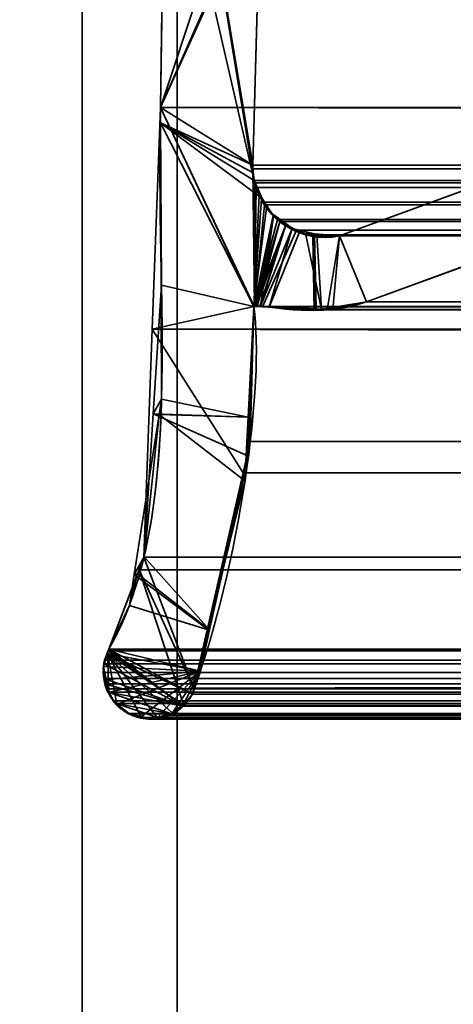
# Model space of a CAD drawing. Header units: millimetres. Extents: x -603 to 3703, y -115 to 193.
# Tile 451 of 656: x 1024.34 to 1028.91, y -6.8 to 3.57. Entities that reach past the tile are written whole.
import ezdxf

# ---------------------------------------------------------------- set-up
doc = ezdxf.new("R2010")
doc.units = ezdxf.units.MM
doc.layers.add('152', color=7, linetype='Continuous', true_color=0xffffff)

# ---------------------------------------------------------------- blocks, each defined once
blk = doc.blocks.new('UG_SURFACE_002')
at = {"layer": '152', "color": 252, "linetype": 'Continuous', "lineweight": 35}
for points in [[(2165, -18, 2212.25), (2165, 174.4, 2212.25), (835, 174.4, 2212.25), (835, -18, 2212.25)], [(985, -18, 2062.25), (985, 174.4, 2062.25), (2015, 174.4, 2062.25), (2015, -18, 2062.25)]]:
    blk.add_3dface(points, dxfattribs=at)
blk = doc.blocks.new('UG_SURFACE_050')
at = {"layer": '152', "color": 252, "linetype": 'Continuous', "lineweight": 35}
for points in [[(1025, -29.92, 2022.25), (1025, 14.42, 2022.25), (1023.5, 14.42, 2023.75), (1023.5, -29.92, 2023.75)], [(1023.5, -29.92, -8.75), (1023.5, 14.42, -8.75), (1025, 14.42, -8.75), (1025, -29.92, -8.75)], [(1025, -29.92, 2022.25), (1025, -29.92, -8.75), (1025, 14.42, -8.75), (1025, 14.42, 2022.25)]]:
    blk.add_3dface(points, dxfattribs=at)
blk = doc.blocks.new('UG_SURFACE_055')
at = {"layer": '152', "color": 252, "linetype": 'Continuous', "lineweight": 35}
for points in [[(1023.5, -29.92, 2023.75), (1976.5, -29.92, 2023.75), (1976.5, 14.42, 2023.75), (1023.5, 14.42, 2023.75)], [(1023.5, -29.92, 2023.75), (1023.5, 14.42, 2023.75), (1025, 14.42, 2022.25), (1025, -29.92, 2022.25)], [(1025, -29.92, 2022.25), (1025, 14.42, 2022.25), (1975, 14.42, 2022.25), (1975, -29.92, 2022.25)]]:
    blk.add_3dface(points, dxfattribs=at)
blk = doc.blocks.new('UG_SURFACE_057')
at = {"layer": '152', "color": 252, "linetype": 'Continuous', "lineweight": 35}
for points in [[(1041, 4.014, -7.75), (1026, 4.014, -7.75), (1026, -24.953, -7.75), (1974, -24.953, -7.75)], [(1026, -24.953, -8.75), (1026, 4.014, -8.75), (1041, 4.014, -8.75)], [(1041, 4.014, -8.75), (1959, 4.014, -8.75), (1026, -24.953, -8.75)], [(1959, 4.014, -8.75), (1974, 4.014, -8.75), (1974, -24.953, -8.75), (1026, -24.953, -8.75)], [(1026, -24.953, -7.75), (1026, 4.014, -7.75), (1026, 4.014, -8.75), (1026, -24.953, -8.75)]]:
    blk.add_3dface(points, dxfattribs=at)
blk = doc.blocks.new('UG_SURFACE_092')
at = {"layer": '152', "color": 7, "linetype": 'Continuous', "lineweight": 35}
for points in [[(1026.812, 1.878, 2020.438), (1025.911, 7.354, 2021.339), (1025.868, 6.018, 2021.382), (1025.872, 5.961, 2021.379)], [(1025.911, 7.354, 2021.339), (1026.799, 1.959, 2020.451), (1026.795, 2.041, 2020.455)], [(1025.911, 7.354, 2021.339), (1026.812, 1.878, 2020.438), (1026.799, 1.959, 2020.451)], [(1026.795, 2.041, 2020.455), (1026.878, 4.971, 2020.372), (1025.911, 7.354, 2021.339)], [(1025.825, 2.646, -8.75), (1027.073, 6.41, -8.75), (1026.911, 5.124, -8.75), (1026.903, 5.089, -8.75)], [(1027.073, 6.41, -8.75), (1025.825, 2.646, -8.75), (1025.872, 5.961, -8.75)], [(1025.825, 2.646, 2021.425), (1025.872, 5.961, 2021.379), (1025.872, 5.961, -8.75), (1025.825, 2.646, -8.75)], [(1025.872, 5.961, 2021.379), (1025.825, 2.646, 2021.425), (1025.826, 2.485, 2021.424), (1026.812, 1.878, 2020.438)], [(1026.903, 5.089, -8.75), (1026.878, 4.971, -8.75), (1025.825, 2.646, -8.75)], [(1026.878, 4.971, -8.75), (1026.795, 2.041, -8.75), (1025.826, 2.485, -8.75), (1025.825, 2.646, -8.75)], [(1026.795, 2.041, -8.75), (1026.878, 4.971, -8.75), (1026.878, 4.971, 2020.372), (1026.795, 2.041, 2020.455)], [(1025.825, 2.646, -8.75), (1025.826, 2.485, -8.75), (1025.826, 2.485, 2021.424)], [(1025.826, 2.485, 2021.424), (1025.825, 2.646, 2021.425), (1025.825, 2.646, -8.75)], [(1025.836, 0.776, 2021.414), (1025.826, 2.485, -8.75), (1025.835, -0.426, -8.75)], [(1025.836, 0.776, 2021.414), (1025.826, 2.485, 2021.424), (1025.826, 2.485, -8.75)], [(1025.826, 2.485, -8.75), (1026.812, 1.878, -8.75), (1026.896, 1.688, -8.75)], [(1025.826, 2.485, -8.75), (1026.795, 2.041, -8.75), (1026.799, 1.959, -8.75)], [(1026.799, 1.959, -8.75), (1026.812, 1.878, -8.75), (1025.826, 2.485, -8.75)], [(1026.896, 1.688, -8.75), (1026.939, 1.592, -8.75), (1026.807, 0.55, -8.75), (1025.826, 2.485, -8.75)], [(1025.835, -0.426, -8.75), (1025.826, 2.485, -8.75), (1026.807, 0.55, -8.75), (1026.748, -0.613, -8.75)], [(1025.826, 2.485, 2021.424), (1026.807, 0.55, 2020.442), (1026.864, 1.719, 2020.386), (1026.812, 1.878, 2020.438)], [(1026.807, 0.55, 2020.442), (1025.826, 2.485, 2021.424), (1025.836, 0.776, 2021.414)], [(1026.799, 1.959, -8.75), (1026.795, 2.041, -8.75), (1026.795, 2.041, 2020.455), (1026.799, 1.959, 2020.451)], [(1027.71, 1.295, -8.75), (1029.627, 1.997, -8.75), (1029.449, 1.133, -8.75), (1027.992, 0.599, -8.75)], [(1027.992, 0.599, 2019.258), (1029.449, 1.133, 2017.802), (1029.627, 1.997, 2017.623), (1027.71, 1.295, 2019.54)], [(1029.627, 1.997, -8.75), (1027.71, 1.295, -8.75), (1027.71, 1.295, 2019.54), (1029.627, 1.997, 2017.623)], [(1026.799, 1.959, 2020.451), (1026.812, 1.878, 2020.438), (1026.812, 1.878, -8.75), (1026.799, 1.959, -8.75)], [(1026.812, 1.878, -8.75), (1026.864, 1.719, 2020.386), (1026.886, 1.687, 2020.364)], [(1026.812, 1.878, -8.75), (1026.812, 1.878, 2020.438), (1026.864, 1.719, 2020.386)], [(1026.886, 1.687, 2020.364), (1026.896, 1.688, -8.75), (1026.812, 1.878, -8.75)], [(1026.886, 1.687, 2020.364), (1026.864, 1.719, 2020.386), (1026.807, 0.55, 2020.442)], [(1026.807, 0.55, 2020.442), (1027.009, 1.51, 2020.241), (1026.886, 1.687, 2020.364)], [(1026.896, 1.688, -8.75), (1026.886, 1.687, 2020.364), (1027.009, 1.51, 2020.241)], [(1027.009, 1.51, 2020.241), (1026.939, 1.592, -8.75), (1026.896, 1.688, -8.75)], [(1026.807, 0.55, -8.75), (1026.939, 1.592, -8.75), (1027.017, 1.518, -8.75)], [(1027.009, 1.51, 2020.241), (1027.017, 1.518, -8.75), (1026.939, 1.592, -8.75)], [(1027.017, 1.518, -8.75), (1027.14, 1.401, -8.75), (1026.807, 0.55, -8.75)], [(1026.807, 0.55, 2020.442), (1027.014, 1.503, 2020.236), (1027.009, 1.51, 2020.241)], [(1027.014, 1.503, 2020.236), (1026.807, 0.55, 2020.442), (1026.816, 0.553, 2020.434)], [(1026.816, 0.553, 2020.434), (1026.819, 0.554, 2020.431), (1027.014, 1.503, 2020.236)], [(1027.014, 1.503, 2020.236), (1026.819, 0.554, 2020.431), (1026.834, 0.553, 2020.416)], [(1027.014, 1.503, 2020.236), (1026.834, 0.553, 2020.416), (1026.878, 0.55, 2020.372)], [(1026.878, 0.55, 2020.372), (1026.968, 0.544, 2020.282), (1027.209, 1.376, 2020.041), (1027.014, 1.503, 2020.236)], [(1027.017, 1.518, -8.75), (1027.009, 1.51, 2020.241), (1027.014, 1.503, 2020.236)], [(1027.017, 1.518, -8.75), (1027.014, 1.503, 2020.236), (1027.209, 1.376, 2020.041)], [(1027.209, 1.376, 2020.041), (1027.14, 1.401, -8.75), (1027.017, 1.518, -8.75)], [(1026.816, 0.553, -8.75), (1026.807, 0.55, -8.75), (1027.14, 1.401, -8.75)], [(1026.834, 0.554, -8.75), (1026.816, 0.553, -8.75), (1027.14, 1.401, -8.75)], [(1026.816, 0.553, -8.75), (1026.816, 0.553, -8.75), (1027.14, 1.401, -8.75)], [(1027.14, 1.401, -8.75), (1026.87, 0.554, -8.75), (1026.834, 0.554, -8.75)], [(1026.878, 0.554, -8.75), (1026.87, 0.554, -8.75), (1027.14, 1.401, -8.75)], [(1026.878, 0.554, -8.75), (1027.14, 1.401, -8.75), (1027.209, 1.374, -8.75)], [(1027.209, 1.374, -8.75), (1027.429, 1.288, -8.75), (1027.443, 0.511, -8.75), (1026.878, 0.554, -8.75)], [(1026.968, 0.544, 2020.282), (1027.285, 1.327, 2019.965), (1027.209, 1.376, 2020.041)], [(1027.209, 1.376, 2020.041), (1027.209, 1.374, -8.75), (1027.14, 1.401, -8.75)], [(1027.209, 1.374, -8.75), (1027.209, 1.376, 2020.041), (1027.285, 1.327, 2019.965)], [(1027.209, 1.374, -8.75), (1027.285, 1.327, 2019.965), (1027.446, 1.315, 2019.804)], [(1027.446, 1.315, 2019.804), (1027.429, 1.288, -8.75), (1027.209, 1.374, -8.75)], [(1027.446, 1.315, 2019.804), (1027.285, 1.327, 2019.965), (1026.968, 0.544, 2020.282), (1027.462, 0.527, 2019.788)], [(1027.446, 1.315, 2019.804), (1027.445, 1.289, -8.75), (1027.429, 1.288, -8.75)], [(1027.461, 0.513, -8.75), (1027.429, 1.288, -8.75), (1027.445, 1.289, -8.75)], [(1027.461, 0.513, -8.75), (1027.443, 0.511, -8.75), (1027.429, 1.288, -8.75)], [(1027.445, 1.289, -8.75), (1027.446, 1.315, 2019.804), (1027.71, 1.295, 2019.54)], [(1027.445, 1.289, -8.75), (1027.71, 1.295, -8.75), (1027.992, 0.599, -8.75), (1027.461, 0.513, -8.75)], [(1027.71, 1.295, 2019.54), (1027.71, 1.295, -8.75), (1027.445, 1.289, -8.75)], [(1027.462, 0.527, 2019.788), (1027.638, 0.521, 2019.612), (1027.71, 1.295, 2019.54), (1027.446, 1.315, 2019.804)], [(1027.71, 1.295, 2019.54), (1027.638, 0.521, 2019.612), (1027.992, 0.599, 2019.258)], [(1029.449, 1.133, 2017.802), (1027.992, 0.599, 2019.258), (1027.992, 0.599, -8.75), (1029.449, 1.133, -8.75)], [(1025.835, -0.426, -8.75), (1025.749, -0.578, 2021.501), (1025.836, 0.776, 2021.414)], [(1026.765, -0.613, 2020.484), (1026.807, 0.55, 2020.442), (1025.836, 0.776, 2021.414), (1025.749, -0.578, 2021.501)], [(1026.748, -0.613, -8.75), (1026.807, 0.55, -8.75), (1026.807, 0.55, 2020.442)], [(1026.807, 0.55, 2020.442), (1026.765, -0.613, 2020.484), (1026.748, -0.613, -8.75)], [(1026.807, 0.55, -8.75), (1026.816, 0.553, -8.75), (1026.816, 0.553, 2020.434)], [(1026.816, 0.553, 2020.434), (1026.807, 0.55, 2020.442), (1026.807, 0.55, -8.75)], [(1026.816, 0.553, -8.75), (1026.834, 0.554, -8.75), (1026.834, 0.553, 2020.416)], [(1026.834, 0.553, 2020.416), (1026.819, 0.554, 2020.431), (1026.816, 0.553, -8.75)], [(1026.819, 0.554, 2020.431), (1026.816, 0.553, 2020.434), (1026.816, 0.553, -8.75)], [(1026.816, 0.553, -8.75), (1026.816, 0.553, -8.75), (1026.816, 0.553, 2020.434)], [(1026.834, 0.554, -8.75), (1026.87, 0.554, -8.75), (1026.878, 0.55, 2020.372)], [(1026.878, 0.55, 2020.372), (1026.834, 0.553, 2020.416), (1026.834, 0.554, -8.75)], [(1026.87, 0.554, -8.75), (1026.878, 0.554, -8.75), (1026.878, 0.55, 2020.372)], [(1026.878, 0.554, -8.75), (1027.443, 0.511, -8.75), (1027.462, 0.527, 2019.788)], [(1027.462, 0.527, 2019.788), (1026.968, 0.544, 2020.282), (1026.878, 0.554, -8.75)], [(1026.968, 0.544, 2020.282), (1026.878, 0.55, 2020.372), (1026.878, 0.554, -8.75)], [(1027.443, 0.511, -8.75), (1027.461, 0.513, -8.75), (1027.462, 0.527, 2019.788)], [(1027.461, 0.513, -8.75), (1027.992, 0.599, -8.75), (1027.992, 0.599, 2019.258)], [(1027.992, 0.599, 2019.258), (1027.638, 0.521, 2019.612), (1027.461, 0.513, -8.75)], [(1027.638, 0.521, 2019.612), (1027.462, 0.527, 2019.788), (1027.461, 0.513, -8.75)], [(1025.835, -0.426, -8.75), (1025.81, -0.585, -8.75), (1025.749, -0.578, 2021.501)], [(1025.81, -0.585, -8.75), (1025.835, -0.426, -8.75), (1026.748, -0.613, -8.75)], [(1025.652, -2.085, 2021.598), (1025.81, -0.585, -8.75), (1025.548, -2.27, -8.75)], [(1026.714, -1.283, -8.75), (1026.327, -2.855, -8.75), (1025.548, -2.27, -8.75), (1025.81, -0.585, -8.75)], [(1025.652, -2.085, 2021.598), (1025.749, -0.578, 2021.501), (1025.81, -0.585, -8.75)], [(1025.749, -0.578, 2021.501), (1025.652, -2.085, 2021.598), (1026.342, -2.853, 2020.908), (1026.751, -1.025, 2020.499)], [(1026.751, -1.025, 2020.499), (1026.765, -0.613, 2020.484), (1025.749, -0.578, 2021.501)], [(1025.81, -0.585, -8.75), (1026.748, -0.613, -8.75), (1026.714, -1.283, -8.75)], [(1026.714, -1.283, -8.75), (1026.748, -0.613, -8.75), (1026.765, -0.613, 2020.484)], [(1026.765, -0.613, 2020.484), (1026.751, -1.025, 2020.499), (1026.714, -1.283, -8.75)], [(1026.751, -1.025, 2020.499), (1026.327, -2.855, -8.75), (1026.714, -1.283, -8.75)], [(1026.751, -1.025, 2020.499), (1026.342, -2.853, 2020.908), (1026.327, -2.855, -8.75)], [(1025.548, -2.27, -8.75), (1025.583, -2.265, 2021.667), (1025.652, -2.085, 2021.598)], [(1026.342, -2.853, 2020.908), (1025.652, -2.085, 2021.598), (1025.583, -2.265, 2021.667)], [(1025.282, -3.057, -8.75), (1025.282, -3.057, 2021.968), (1025.583, -2.265, 2021.667)], [(1025.583, -2.265, 2021.667), (1025.498, -2.598, -8.75), (1025.282, -3.057, -8.75)], [(1026.245, -3.289, 2021.005), (1026.342, -2.853, 2020.908), (1025.583, -2.265, 2021.667), (1025.282, -3.057, 2021.968)], [(1025.583, -2.265, 2021.667), (1025.548, -2.27, -8.75), (1025.498, -2.598, -8.75)], [(1026.327, -2.855, -8.75), (1025.498, -2.598, -8.75), (1025.548, -2.27, -8.75)], [(1025.282, -3.057, -8.75), (1025.498, -2.598, -8.75), (1026.327, -2.855, -8.75), (1026.16, -3.532, -8.75)], [(1026.16, -3.532, -8.75), (1026.327, -2.855, -8.75), (1026.342, -2.853, 2020.908)], [(1026.342, -2.853, 2020.908), (1026.245, -3.289, 2021.005), (1026.16, -3.532, -8.75)], [(1025.265, -3.104, 2021.985), (1025.268, -3.103, -8.75), (1025.227, -3.239, -8.75)], [(1025.227, -3.239, -8.75), (1025.268, -3.103, -8.75), (1025.282, -3.511, -8.75)], [(1025.227, -3.239, -8.75), (1025.23, -3.201, 2022.02), (1025.265, -3.104, 2021.985)], [(1025.265, -3.104, 2021.985), (1025.23, -3.201, 2022.02), (1025.229, -3.238, 2022.022), (1026.245, -3.289, 2021.005)], [(1025.268, -3.103, -8.75), (1025.265, -3.104, 2021.985), (1025.282, -3.057, 2021.968)], [(1025.282, -3.057, 2021.968), (1025.265, -3.104, 2021.985), (1026.245, -3.289, 2021.005)], [(1025.282, -3.057, 2021.968), (1025.282, -3.057, -8.75), (1025.268, -3.103, -8.75)], [(1026.16, -3.532, -8.75), (1025.268, -3.103, -8.75), (1025.282, -3.057, -8.75)], [(1025.268, -3.103, -8.75), (1025.365, -3.638, -8.75), (1025.339, -3.616, -8.75), (1025.282, -3.511, -8.75)], [(1025.268, -3.103, -8.75), (1025.625, -3.775, -8.75), (1025.483, -3.733, -8.75), (1025.365, -3.638, -8.75)], [(1025.268, -3.103, -8.75), (1025.793, -3.78, -8.75), (1025.681, -3.792, -8.75), (1025.625, -3.775, -8.75)], [(1025.268, -3.103, -8.75), (1025.947, -3.728, -8.75), (1025.863, -3.773, -8.75), (1025.793, -3.78, -8.75)], [(1025.268, -3.103, -8.75), (1026.066, -3.648, -8.75), (1026.043, -3.676, -8.75), (1025.947, -3.728, -8.75)], [(1025.268, -3.103, -8.75), (1026.16, -3.532, -8.75), (1026.066, -3.648, -8.75)], [(1025.227, -3.239, -8.75), (1025.229, -3.238, 2022.022), (1025.23, -3.201, 2022.02)], [(1025.227, -3.239, -8.75), (1025.223, -3.254, -8.75), (1025.233, -3.379, 2022.017)], [(1025.282, -3.511, -8.75), (1025.236, -3.38, -8.75), (1025.223, -3.254, -8.75), (1025.227, -3.239, -8.75)], [(1025.223, -3.254, -8.75), (1025.236, -3.38, -8.75), (1025.233, -3.379, 2022.017)], [(1025.224, -3.343, 2022.026), (1025.229, -3.238, 2022.022), (1025.227, -3.239, -8.75)], [(1026.245, -3.289, 2021.005), (1025.229, -3.238, 2022.022), (1025.224, -3.343, 2022.026), (1025.233, -3.379, 2022.017)], [(1025.233, -3.379, 2022.017), (1025.224, -3.343, 2022.026), (1025.227, -3.239, -8.75)], [(1026.245, -3.289, 2021.005), (1025.233, -3.379, 2022.017), (1025.261, -3.488, 2021.989), (1025.276, -3.513, 2021.974)], [(1026.245, -3.289, 2021.005), (1025.276, -3.513, 2021.974), (1025.343, -3.621, 2021.907), (1025.364, -3.638, 2021.886)], [(1025.364, -3.638, 2021.886), (1025.483, -3.733, 2021.767), (1025.624, -3.767, 2021.626), (1026.245, -3.289, 2021.005)], [(1026.245, -3.289, 2021.005), (1025.624, -3.767, 2021.626), (1025.732, -3.794, 2021.518), (1025.792, -3.776, 2021.458)], [(1026.245, -3.289, 2021.005), (1025.792, -3.776, 2021.458), (1025.951, -3.729, 2021.299)], [(1025.951, -3.729, 2021.299), (1025.985, -3.718, 2021.265), (1026.065, -3.642, 2021.185), (1026.245, -3.289, 2021.005)], [(1026.065, -3.642, 2021.185), (1026.13, -3.58, 2021.12), (1026.16, -3.532, 2021.09), (1026.245, -3.289, 2021.005)], [(1026.245, -3.289, 2021.005), (1026.16, -3.532, 2021.09), (1026.16, -3.532, -8.75)], [(1025.261, -3.488, 2021.989), (1025.233, -3.379, 2022.017), (1025.236, -3.38, -8.75)], [(1025.236, -3.38, -8.75), (1025.242, -3.437, -8.75), (1025.261, -3.488, 2021.989)], [(1025.282, -3.511, -8.75), (1025.242, -3.437, -8.75), (1025.236, -3.38, -8.75)], [(1025.242, -3.437, -8.75), (1025.282, -3.511, -8.75), (1025.276, -3.513, 2021.974)], [(1025.276, -3.513, 2021.974), (1025.261, -3.488, 2021.989), (1025.242, -3.437, -8.75)], [(1025.343, -3.621, 2021.907), (1025.276, -3.513, 2021.974), (1025.282, -3.511, -8.75)], [(1025.282, -3.511, -8.75), (1025.339, -3.616, -8.75), (1025.343, -3.621, 2021.907)], [(1025.339, -3.616, -8.75), (1025.365, -3.638, -8.75), (1025.364, -3.638, 2021.886)], [(1025.364, -3.638, 2021.886), (1025.343, -3.621, 2021.907), (1025.339, -3.616, -8.75)], [(1026.13, -3.58, 2021.12), (1026.065, -3.642, 2021.185), (1026.066, -3.648, -8.75)], [(1026.066, -3.648, -8.75), (1026.16, -3.532, -8.75), (1026.16, -3.532, 2021.09)], [(1026.16, -3.532, 2021.09), (1026.13, -3.58, 2021.12), (1026.066, -3.648, -8.75)], [(1025.483, -3.733, 2021.767), (1025.364, -3.638, 2021.886), (1025.365, -3.638, -8.75)], [(1025.365, -3.638, -8.75), (1025.483, -3.733, -8.75), (1025.483, -3.733, 2021.767)], [(1025.951, -3.729, 2021.299), (1025.792, -3.776, 2021.458), (1025.863, -3.773, -8.75)], [(1025.863, -3.773, -8.75), (1025.947, -3.728, -8.75), (1025.951, -3.729, 2021.299)], [(1025.947, -3.728, -8.75), (1026.043, -3.676, -8.75), (1026.065, -3.642, 2021.185)], [(1026.065, -3.642, 2021.185), (1025.985, -3.718, 2021.265), (1025.947, -3.728, -8.75)], [(1025.985, -3.718, 2021.265), (1025.951, -3.729, 2021.299), (1025.947, -3.728, -8.75)], [(1026.043, -3.676, -8.75), (1026.066, -3.648, -8.75), (1026.065, -3.642, 2021.185)], [(1025.483, -3.733, -8.75), (1025.625, -3.775, -8.75), (1025.624, -3.767, 2021.626)], [(1025.624, -3.767, 2021.626), (1025.483, -3.733, 2021.767), (1025.483, -3.733, -8.75)], [(1025.732, -3.794, 2021.518), (1025.624, -3.767, 2021.626), (1025.625, -3.775, -8.75)], [(1025.625, -3.775, -8.75), (1025.681, -3.792, -8.75), (1025.732, -3.794, 2021.518)], [(1025.681, -3.792, -8.75), (1025.793, -3.78, -8.75), (1025.792, -3.776, 2021.458)], [(1025.792, -3.776, 2021.458), (1025.732, -3.794, 2021.518), (1025.681, -3.792, -8.75)], [(1025.792, -3.776, 2021.458), (1025.793, -3.78, -8.75), (1025.863, -3.773, -8.75)]]:
    blk.add_3dface(points, dxfattribs=at)
blk = doc.blocks.new('UG_SURFACE_093')
at = {"layer": '152', "color": 7, "linetype": 'Continuous', "lineweight": 35}
for points in [[(1026.878, 4.971, 2020.372), (1026.795, 2.041, 2020.455), (1025.825, 2.646, 2021.425), (1025.872, 5.961, 2021.379)], [(1974.175, 2.646, 2021.425), (1974.128, 5.961, 2021.379), (1025.872, 5.961, 2021.379), (1025.825, 2.646, 2021.425)], [(1026.795, 2.041, 2020.455), (1026.878, 4.971, 2020.372), (1973.122, 4.971, 2020.372), (1973.205, 2.041, 2020.455)], [(1025.739, 0.311, 2021.511), (1025.825, 2.646, 2021.425), (1026.807, 0.55, 2020.442)], [(1974.169, 1.073, 2021.42), (1025.825, 2.646, 2021.425), (1025.739, 0.311, 2021.511)], [(1025.825, 2.646, 2021.425), (1026.795, 2.041, 2020.455), (1026.815, 0.553, 2020.435), (1026.812, 0.552, 2020.437)], [(1026.812, 0.552, 2020.437), (1026.807, 0.55, 2020.442), (1025.825, 2.646, 2021.425)], [(1974.169, 1.073, 2021.42), (1974.175, 2.646, 2021.425), (1025.825, 2.646, 2021.425)], [(1026.815, 0.553, 2020.435), (1026.795, 2.041, 2020.455), (1026.796, 2.002, 2020.454)], [(1026.796, 2.002, 2020.454), (1026.795, 2.041, 2020.455), (1973.205, 2.041, 2020.455)], [(1026.796, 2.002, 2020.454), (1973.205, 2.041, 2020.455), (1973.201, 1.96, 2020.451)], [(1026.796, 2.002, 2020.454), (1026.812, 1.878, 2020.438), (1026.815, 0.553, 2020.435)], [(1026.796, 2.002, 2020.454), (1973.201, 1.96, 2020.451), (1973.188, 1.878, 2020.438)], [(1973.188, 1.878, 2020.438), (1026.812, 1.878, 2020.438), (1026.796, 2.002, 2020.454)], [(1027.71, 1.295, 2019.54), (1029.627, 1.997, 2017.623), (1029.449, 1.133, 2017.802), (1027.992, 0.599, 2019.258)], [(1029.627, 1.997, 2017.623), (1027.71, 1.295, 2019.54), (1972.29, 1.295, 2019.54), (1970.373, 1.997, 2017.623)], [(1026.815, 0.553, 2020.435), (1026.812, 1.878, 2020.438), (1026.819, 1.853, 2020.432)], [(1026.812, 1.878, 2020.438), (1973.188, 1.878, 2020.438), (1973.179, 1.854, 2020.429)], [(1973.179, 1.854, 2020.429), (1026.819, 1.853, 2020.432), (1026.812, 1.878, 2020.438)], [(1026.819, 1.853, 2020.432), (1026.831, 1.806, 2020.419), (1026.815, 0.553, 2020.435)], [(1026.831, 1.806, 2020.419), (1026.905, 1.65, 2020.345), (1026.918, 1.621, 2020.332), (1026.815, 0.553, 2020.435)], [(1026.831, 1.806, 2020.419), (1026.819, 1.853, 2020.432), (1973.179, 1.854, 2020.429)], [(1026.831, 1.806, 2020.419), (1973.179, 1.854, 2020.429), (1973.111, 1.671, 2020.361)], [(1026.831, 1.806, 2020.419), (1973.111, 1.671, 2020.361), (1973.096, 1.65, 2020.346)], [(1973.096, 1.65, 2020.346), (1026.905, 1.65, 2020.345), (1026.831, 1.806, 2020.419)], [(1026.815, 0.553, 2020.435), (1026.918, 1.621, 2020.332), (1027.057, 1.469, 2020.193)], [(1026.905, 1.65, 2020.345), (1973.096, 1.65, 2020.346), (1972.993, 1.51, 2020.243)], [(1026.918, 1.621, 2020.332), (1026.905, 1.65, 2020.345), (1972.993, 1.51, 2020.243)], [(1026.918, 1.621, 2020.332), (1972.993, 1.51, 2020.243), (1972.942, 1.475, 2020.192)], [(1972.942, 1.475, 2020.192), (1027.057, 1.469, 2020.193), (1026.918, 1.621, 2020.332)], [(1027.057, 1.469, 2020.193), (1027.079, 1.445, 2020.171), (1026.815, 0.553, 2020.435)], [(1027.079, 1.445, 2020.171), (1027.057, 1.469, 2020.193), (1972.942, 1.475, 2020.192)], [(1027.079, 1.445, 2020.171), (1972.942, 1.475, 2020.192), (1972.757, 1.345, 2020.007)], [(1026.822, 0.553, 2020.428), (1026.815, 0.553, 2020.435), (1027.079, 1.445, 2020.171)], [(1026.843, 0.552, 2020.407), (1026.822, 0.553, 2020.428), (1027.079, 1.445, 2020.171)], [(1027.079, 1.445, 2020.171), (1027.255, 1.355, 2019.995), (1026.898, 0.549, 2020.352), (1026.843, 0.552, 2020.407)], [(1027.255, 1.355, 2019.995), (1027.354, 1.305, 2019.896), (1027.519, 0.519, 2019.731), (1026.898, 0.549, 2020.352)], [(1027.079, 1.445, 2020.171), (1972.757, 1.345, 2020.007), (1972.749, 1.343, 2019.999)], [(1972.749, 1.343, 2019.999), (1027.255, 1.355, 2019.995), (1027.079, 1.445, 2020.171)], [(1027.354, 1.305, 2019.896), (1027.255, 1.355, 2019.995), (1972.749, 1.343, 2019.999)], [(1027.47, 1.302, 2019.78), (1027.354, 1.305, 2019.896), (1972.749, 1.343, 2019.999)], [(1027.519, 0.519, 2019.731), (1027.354, 1.305, 2019.896), (1027.47, 1.302, 2019.78)], [(1972.749, 1.343, 2019.999), (1972.529, 1.3, 2019.779), (1027.47, 1.302, 2019.78)], [(1027.47, 1.302, 2019.78), (1027.71, 1.295, 2019.54), (1027.577, 0.516, 2019.673), (1027.519, 0.519, 2019.731)], [(1027.47, 1.302, 2019.78), (1972.529, 1.3, 2019.779), (1972.42, 1.279, 2019.67)], [(1027.71, 1.295, 2019.54), (1027.47, 1.302, 2019.78), (1972.42, 1.279, 2019.67)], [(1027.992, 0.599, 2019.258), (1027.577, 0.516, 2019.673), (1027.71, 1.295, 2019.54)], [(1972.42, 1.279, 2019.67), (1972.29, 1.295, 2019.54), (1027.71, 1.295, 2019.54)], [(1025.739, 0.311, 2021.511), (1974.214, 0.31, 2021.464), (1974.169, 1.073, 2021.42)], [(1970.551, 1.133, 2017.802), (1972.008, 0.599, 2019.258), (1027.992, 0.599, 2019.258), (1029.449, 1.133, 2017.802)], [(1025.739, 0.311, 2021.511), (1026.807, 0.55, 2020.442), (1026.77, -0.872, 2020.48), (1026.695, -1.2, 2020.555)], [(1026.77, -0.872, 2020.48), (1973.193, 0.55, 2020.442), (1973.187, -0.424, 2020.437)], [(1026.77, -0.872, 2020.48), (1026.807, 0.55, 2020.442), (1973.193, 0.55, 2020.442)], [(1026.812, 0.552, 2020.437), (1973.188, 0.552, 2020.437), (1973.193, 0.55, 2020.442), (1026.807, 0.55, 2020.442)], [(1973.185, 0.553, 2020.435), (1026.812, 0.552, 2020.437), (1026.815, 0.553, 2020.435)], [(1973.185, 0.553, 2020.435), (1973.188, 0.552, 2020.437), (1026.812, 0.552, 2020.437)], [(1026.815, 0.553, 2020.435), (1026.822, 0.553, 2020.428), (1973.178, 0.553, 2020.428)], [(1973.178, 0.553, 2020.428), (1973.185, 0.553, 2020.435), (1026.815, 0.553, 2020.435)], [(1026.822, 0.553, 2020.428), (1026.843, 0.552, 2020.407), (1973.157, 0.552, 2020.407)], [(1973.157, 0.552, 2020.407), (1973.178, 0.553, 2020.428), (1026.822, 0.553, 2020.428)], [(1026.843, 0.552, 2020.407), (1026.898, 0.549, 2020.352), (1973.102, 0.549, 2020.352)], [(1973.102, 0.549, 2020.352), (1973.157, 0.552, 2020.407), (1026.843, 0.552, 2020.407)], [(1026.898, 0.549, 2020.352), (1027.519, 0.519, 2019.731), (1972.481, 0.522, 2019.731)], [(1972.481, 0.522, 2019.731), (1973.102, 0.549, 2020.352), (1026.898, 0.549, 2020.352)], [(1972.399, 0.518, 2019.649), (1972.481, 0.522, 2019.731), (1027.519, 0.519, 2019.731)], [(1972.399, 0.518, 2019.649), (1027.519, 0.519, 2019.731), (1027.577, 0.516, 2019.673)], [(1027.577, 0.516, 2019.673), (1972.008, 0.599, 2019.258), (1972.399, 0.518, 2019.649)], [(1027.577, 0.516, 2019.673), (1027.992, 0.599, 2019.258), (1972.008, 0.599, 2019.258)], [(1026.695, -1.2, 2020.555), (1026.175, -3.466, 2021.075), (1025.651, -2.088, 2021.599), (1025.739, 0.311, 2021.511)], [(1974.357, -2.122, 2021.607), (1025.739, 0.311, 2021.511), (1025.651, -2.088, 2021.599)], [(1974.357, -2.122, 2021.607), (1974.214, 0.31, 2021.464), (1025.739, 0.311, 2021.511)], [(1973.187, -0.424, 2020.437), (1026.695, -1.2, 2020.555), (1026.77, -0.872, 2020.48)], [(1973.187, -0.424, 2020.437), (1973.3, -1.207, 2020.55), (1026.695, -1.2, 2020.555)], [(1973.413, -1.993, 2020.663), (1026.175, -3.466, 2021.075), (1026.695, -1.2, 2020.555)], [(1026.695, -1.2, 2020.555), (1973.3, -1.207, 2020.55), (1973.413, -1.993, 2020.663)], [(1973.413, -1.993, 2020.663), (1973.822, -3.467, 2021.072), (1026.175, -3.466, 2021.075)], [(1025.599, -2.223, 2021.651), (1025.651, -2.088, 2021.599), (1026.175, -3.466, 2021.075)], [(1025.651, -2.088, 2021.599), (1025.599, -2.223, 2021.651), (1974.397, -2.226, 2021.647)], [(1025.651, -2.088, 2021.599), (1974.397, -2.226, 2021.647), (1974.357, -2.122, 2021.607)], [(1026.07, -3.651, 2021.179), (1026.063, -3.656, 2021.187), (1025.282, -3.057, 2021.968), (1025.599, -2.223, 2021.651)], [(1974.397, -2.226, 2021.647), (1025.599, -2.223, 2021.651), (1025.282, -3.057, 2021.968)], [(1025.282, -3.057, 2021.968), (1974.718, -3.057, 2021.968), (1974.397, -2.226, 2021.647)], [(1025.599, -2.223, 2021.651), (1026.175, -3.466, 2021.075), (1026.16, -3.532, 2021.09), (1026.07, -3.651, 2021.179)], [(1025.232, -3.212, 2022.018), (1025.237, -3.172, 2022.013), (1025.275, -3.074, 2021.975), (1026.063, -3.656, 2021.187)], [(1974.763, -3.172, 2022.013), (1974.725, -3.074, 2021.975), (1025.275, -3.074, 2021.975), (1025.237, -3.172, 2022.013)], [(1025.275, -3.074, 2021.975), (1025.282, -3.057, 2021.968), (1026.063, -3.656, 2021.187)], [(1025.275, -3.074, 2021.975), (1974.725, -3.074, 2021.975), (1974.718, -3.057, 2021.968), (1025.282, -3.057, 2021.968)], [(1026.063, -3.656, 2021.187), (1025.23, -3.367, 2022.02), (1025.221, -3.302, 2022.029), (1025.232, -3.212, 2022.018)], [(1974.768, -3.212, 2022.018), (1025.232, -3.212, 2022.018), (1025.221, -3.302, 2022.029)], [(1974.779, -3.302, 2022.029), (1974.768, -3.212, 2022.018), (1025.221, -3.302, 2022.029)], [(1025.232, -3.212, 2022.018), (1974.768, -3.212, 2022.018), (1974.763, -3.172, 2022.013)], [(1025.237, -3.172, 2022.013), (1025.232, -3.212, 2022.018), (1974.763, -3.172, 2022.013)], [(1025.221, -3.302, 2022.029), (1025.23, -3.367, 2022.02), (1974.77, -3.367, 2022.02), (1974.779, -3.302, 2022.029)], [(1025.238, -3.421, 2022.012), (1025.23, -3.367, 2022.02), (1026.063, -3.656, 2021.187)], [(1974.77, -3.367, 2022.02), (1025.23, -3.367, 2022.02), (1025.238, -3.421, 2022.012)], [(1974.762, -3.421, 2022.012), (1974.77, -3.367, 2022.02), (1025.238, -3.421, 2022.012)], [(1026.063, -3.656, 2021.187), (1025.275, -3.511, 2021.975), (1025.256, -3.476, 2021.994), (1025.238, -3.421, 2022.012)], [(1974.744, -3.476, 2021.994), (1025.238, -3.421, 2022.012), (1025.256, -3.476, 2021.994)], [(1974.744, -3.476, 2021.994), (1974.762, -3.421, 2022.012), (1025.238, -3.421, 2022.012)], [(1025.256, -3.476, 2021.994), (1025.275, -3.511, 2021.975), (1974.725, -3.511, 2021.975), (1974.744, -3.476, 2021.994)], [(1025.275, -3.511, 2021.975), (1026.063, -3.656, 2021.187), (1025.94, -3.738, 2021.31)], [(1025.36, -3.629, 2021.89), (1025.326, -3.6, 2021.924), (1025.275, -3.511, 2021.975), (1025.94, -3.738, 2021.31)], [(1974.674, -3.6, 2021.924), (1025.275, -3.511, 2021.975), (1025.326, -3.6, 2021.924)], [(1974.674, -3.6, 2021.924), (1974.725, -3.511, 2021.975), (1025.275, -3.511, 2021.975)], [(1026.16, -3.532, 2021.09), (1026.175, -3.466, 2021.075), (1973.822, -3.467, 2021.072)], [(1973.822, -3.467, 2021.072), (1973.84, -3.532, 2021.09), (1026.16, -3.532, 2021.09)], [(1974.674, -3.6, 2021.924), (1025.326, -3.6, 2021.924), (1025.36, -3.629, 2021.89)], [(1025.36, -3.629, 2021.89), (1974.642, -3.636, 2021.892), (1974.674, -3.6, 2021.924)], [(1026.07, -3.651, 2021.179), (1973.84, -3.532, 2021.09), (1973.93, -3.651, 2021.179)], [(1026.07, -3.651, 2021.179), (1026.16, -3.532, 2021.09), (1973.84, -3.532, 2021.09)], [(1025.639, -3.777, 2021.61), (1025.5, -3.738, 2021.75), (1025.36, -3.629, 2021.89), (1025.794, -3.776, 2021.456)], [(1025.36, -3.629, 2021.89), (1025.94, -3.738, 2021.31), (1025.916, -3.754, 2021.333), (1025.794, -3.776, 2021.456)], [(1025.5, -3.738, 2021.75), (1025.483, -3.733, 2021.767), (1025.36, -3.629, 2021.89)], [(1025.36, -3.629, 2021.89), (1025.483, -3.733, 2021.767), (1974.517, -3.733, 2021.767)], [(1974.517, -3.733, 2021.767), (1974.629, -3.651, 2021.879), (1025.36, -3.629, 2021.89)], [(1974.629, -3.651, 2021.879), (1974.642, -3.636, 2021.892), (1025.36, -3.629, 2021.89)], [(1026.063, -3.656, 2021.187), (1973.937, -3.656, 2021.187), (1974.06, -3.738, 2021.31), (1025.94, -3.738, 2021.31)], [(1973.93, -3.651, 2021.179), (1026.063, -3.656, 2021.187), (1026.07, -3.651, 2021.179)], [(1973.93, -3.651, 2021.179), (1973.937, -3.656, 2021.187), (1026.063, -3.656, 2021.187)], [(1025.5, -3.738, 2021.75), (1974.5, -3.738, 2021.75), (1974.517, -3.733, 2021.767), (1025.483, -3.733, 2021.767)], [(1025.639, -3.777, 2021.61), (1974.361, -3.777, 2021.61), (1974.5, -3.738, 2021.75), (1025.5, -3.738, 2021.75)], [(1025.794, -3.776, 2021.456), (1025.697, -3.793, 2021.553), (1025.639, -3.777, 2021.61)], [(1974.303, -3.793, 2021.553), (1025.639, -3.777, 2021.61), (1025.697, -3.793, 2021.553)], [(1974.303, -3.793, 2021.553), (1974.361, -3.777, 2021.61), (1025.639, -3.777, 2021.61)], [(1025.697, -3.793, 2021.553), (1974.206, -3.776, 2021.456), (1974.303, -3.793, 2021.553)], [(1025.697, -3.793, 2021.553), (1025.794, -3.776, 2021.456), (1974.206, -3.776, 2021.456)], [(1974.084, -3.754, 2021.333), (1025.794, -3.776, 2021.456), (1025.916, -3.754, 2021.333)], [(1974.084, -3.754, 2021.333), (1974.206, -3.776, 2021.456), (1025.794, -3.776, 2021.456)], [(1025.916, -3.754, 2021.333), (1974.06, -3.738, 2021.31), (1974.084, -3.754, 2021.333)], [(1025.916, -3.754, 2021.333), (1025.94, -3.738, 2021.31), (1974.06, -3.738, 2021.31)]]:
    blk.add_3dface(points, dxfattribs=at)

msp = doc.modelspace()

# ---------------------------------------------------------------- linework, layer by layer
at = {"layer": '152', "linetype": 'Continuous', "lineweight": -3}
for p, q in [((1025, -29.92, 2022.25), (1025, 14.42, 2022.25)), ((1025, 14.42, -8.75), (1025, -29.92, -8.75)), ((1025, -29.92, 2022.25), (1025, 14.42, 2022.25)), ((1025.872, 5.961, 2021.378), (1025.825, 2.646, 2021.425)), ((1025.825, 2.646, -8.75), (1025.872, 5.961, -8.75)), ((1025.825, 2.646, 2021.425), (1025.872, 5.961, 2021.378)), ((1026.878, 4.971, 2020.372), (1026.795, 2.041, 2020.455)), ((1026.878, 4.971, 2020.372), (1026.795, 2.041, 2020.455)), ((1026.795, 2.041, -8.75), (1026.878, 4.971, -8.75)), ((1026, -24.953, -8.75), (1026, 4.014, -8.75)), ((1026, -24.953, -7.75), (1026, 4.014, -7.75)), ((1974.175, 2.646, 2021.425), (1025.825, 2.646, 2021.425)), ((1025.825, 2.646, 2021.425), (1025.825, 2.646, -8.75)), ((1026.795, 2.041, 2020.455), (1973.205, 2.041, 2020.455)), ((1026.795, 2.041, -8.75), (1026.795, 2.041, 2020.455)), ((1027.71, 1.295, 2019.54), (1029.627, 1.997, 2017.623)), ((1027.71, 1.295, 2019.54), (1029.627, 1.997, 2017.623)), ((1027.71, 1.295, -8.75), (1029.627, 1.997, -8.75)), ((1026.812, 1.878, 2020.438), (1973.188, 1.878, 2020.438)), ((1026.812, 1.878, -8.75), (1026.812, 1.878, 2020.438)), ((1027.71, 1.295, -8.75), (1027.71, 1.295, 2019.54)), ((1027.71, 1.295, 2019.54), (1972.29, 1.295, 2019.54)), ((1029.449, 1.133, 2017.801), (1027.992, 0.599, 2019.258)), ((1027.992, 0.599, 2019.258), (1029.449, 1.133, 2017.801)), ((1029.449, 1.133, -8.75), (1027.992, 0.599, -8.75)), ((1973.193, 0.55, 2020.443), (1026.807, 0.55, 2020.443)), ((1026.807, 0.55, 2020.443), (1026.807, 0.55, -8.75)), ((1972.008, 0.599, 2019.258), (1027.992, 0.599, 2019.258)), ((1027.992, 0.599, 2019.258), (1027.992, 0.599, -8.75)), ((1974.718, -3.057, 2021.968), (1025.282, -3.057, 2021.968)), ((1025.282, -3.057, 2021.968), (1025.282, -3.057, -8.75)), ((1973.84, -3.532, 2021.09), (1026.16, -3.532, 2021.09)), ((1026.16, -3.532, 2021.09), (1026.16, -3.532, -8.75)), ((1025.483, -3.733, 2021.767), (1025.483, -3.733, -8.75)), ((1974.517, -3.733, 2021.767), (1025.483, -3.733, 2021.767))]:
    msp.add_line(p, q, dxfattribs=at)
for points in [[(1025.825, 2.646, -8.75), (1025.768, 0.67, -8.75), (1026.09, -1.668, -8.75), (1025.282, -3.057, -8.75)], [(1025.282, -3.057, 2021.968), (1026.09, -1.668, 2021.16), (1025.768, 0.67, 2021.482), (1025.825, 2.646, 2021.425)], [(1026.795, 2.041, -8.75), (1026.795, 1.986, -8.75), (1026.8, 1.932, -8.75), (1026.812, 1.878, -8.75)], [(1026.812, 1.878, 2020.438), (1026.8, 1.932, 2020.45), (1026.795, 1.986, 2020.455), (1026.795, 2.041, 2020.455)], [(1027.71, 1.295, 2019.54), (1027.301, 1.208, 2019.949), (1026.899, 1.469, 2020.351), (1026.812, 1.878, 2020.438)], [(1026.812, 1.878, -8.75), (1026.899, 1.469, -8.75), (1027.301, 1.208, -8.75), (1027.71, 1.295, -8.75)], [(1026.807, 0.55, 2020.443), (1026.922, -0.261, 2020.328), (1026.66, -2.167, 2020.59), (1026.16, -3.532, 2021.09)], [(1026.16, -3.532, -8.75), (1026.66, -2.167, -8.75), (1026.922, -0.261, -8.75), (1026.807, 0.55, -8.75)], [(1026.807, 0.55, -8.75), (1026.862, 0.589, -8.75), (1027.457, 0.409, -8.75), (1027.992, 0.599, -8.75)], [(1026.807, 0.55, 2020.443), (1026.862, 0.589, 2020.388), (1027.457, 0.409, 2019.793), (1027.992, 0.599, 2019.258)], [(1025.282, -3.057, 2021.968), (1025.15, -3.299, 2022.1), (1025.241, -3.602, 2022.009), (1025.483, -3.733, 2021.767)], [(1025.282, -3.057, -8.75), (1025.15, -3.299, -8.75), (1025.241, -3.602, -8.75), (1025.483, -3.733, -8.75)], [(1025.483, -3.733, -8.75), (1025.726, -3.865, -8.75), (1026.029, -3.774, -8.75), (1026.16, -3.532, -8.75)], [(1025.483, -3.733, 2021.767), (1025.726, -3.865, 2021.524), (1026.029, -3.774, 2021.221), (1026.16, -3.532, 2021.09)]]:
    msp.add_open_spline(points, degree=3, dxfattribs=at)
for points, knots in [([(1025.825, 2.646, 2021.425), (1025.797, 1.667, 2021.453), (1025.857, 0.687, 2021.393), (1025.829, -0.774, 2021.421), (1025.802, -1.258, 2021.448), (1025.642, -2.209, 2021.608), (1025.506, -2.672, 2021.744), (1025.282, -3.057, 2021.968)], [0, 0, 0, 0, 0.5, 0.5, 0.75, 0.75, 1, 1, 1, 1]), ([(1026.812, 1.878, 2020.438), (1026.81, 1.885, 2020.44), (1026.809, 1.892, 2020.441), (1026.806, 1.905, 2020.444), (1026.805, 1.912, 2020.445), (1026.803, 1.926, 2020.447), (1026.802, 1.933, 2020.448), (1026.8, 1.946, 2020.45), (1026.8, 1.953, 2020.45), (1026.798, 1.967, 2020.452), (1026.798, 1.974, 2020.452), (1026.797, 1.988, 2020.453), (1026.796, 1.995, 2020.454), (1026.795, 2.015, 2020.455), (1026.795, 2.028, 2020.455), (1026.795, 2.041, 2020.455)], [0, 0, 0, 0, 0.127034, 0.127034, 0.254067, 0.254067, 0.381101, 0.381101, 0.508134, 0.508134, 0.635167, 0.635167, 0.762198, 0.762198, 1, 1, 1, 1]), ([(1027.71, 1.295, 2019.54), (1027.593, 1.27, 2019.657), (1027.47, 1.273, 2019.78), (1027.258, 1.331, 2019.992), (1027.164, 1.377, 2020.086), (1027.02, 1.492, 2020.23), (1026.964, 1.551, 2020.286), (1026.883, 1.676, 2020.367), (1026.852, 1.738, 2020.398), (1026.823, 1.83, 2020.427), (1026.817, 1.854, 2020.433), (1026.812, 1.878, 2020.438)], [0, 0, 0, 0, 0.336418, 0.336418, 0.611476, 0.611476, 0.80217, 0.80217, 0.949507, 0.949507, 1, 1, 1, 1]), ([(1026.16, -3.532, 2021.09), (1026.391, -2.903, 2020.859), (1026.554, -2.231, 2020.696), (1026.731, -1.202, 2020.519), (1026.778, -0.854, 2020.472), (1026.836, -0.154, 2020.414), (1026.857, 0.196, 2020.393), (1026.807, 0.55, 2020.443)], [0, 0, 0, 0, 0.5, 0.5, 0.75, 0.75, 1, 1, 1, 1]), ([(1026.807, 0.55, 2020.443), (1026.81, 0.551, 2020.44), (1026.812, 0.552, 2020.438), (1026.827, 0.556, 2020.423), (1026.839, 0.556, 2020.411), (1026.9, 0.554, 2020.35), (1026.948, 0.547, 2020.302), (1027.189, 0.518, 2020.061), (1027.384, 0.502, 2019.866), (1027.716, 0.526, 2019.534), (1027.856, 0.551, 2019.394), (1027.992, 0.599, 2019.258)], [0, 0, 0, 0, 0.006369, 0.006369, 0.037203, 0.037203, 0.159144, 0.159144, 0.647754, 0.647754, 1, 1, 1, 1]), ([(1025.282, -3.057, 2021.968), (1025.263, -3.091, 2021.987), (1025.247, -3.13, 2022.003), (1025.226, -3.213, 2022.024), (1025.221, -3.258, 2022.029), (1025.222, -3.342, 2022.028), (1025.228, -3.383, 2022.022), (1025.243, -3.44, 2022.007), (1025.249, -3.458, 2022.001), (1025.274, -3.523, 2021.976), (1025.299, -3.565, 2021.951), (1025.364, -3.649, 2021.886), (1025.409, -3.688, 2021.841), (1025.465, -3.723, 2021.785), (1025.474, -3.728, 2021.776), (1025.483, -3.733, 2021.767)], [0, 0, 0, 0, 0.152066, 0.152066, 0.305556, 0.305556, 0.445518, 0.445518, 0.515049, 0.515049, 0.699712, 0.699712, 0.95247, 0.95247, 1, 1, 1, 1]), ([(1025.483, -3.733, 2021.767), (1025.551, -3.77, 2021.699), (1025.625, -3.79, 2021.625), (1025.771, -3.797, 2021.479), (1025.846, -3.784, 2021.404), (1025.971, -3.731, 2021.279), (1026.024, -3.697, 2021.226), (1026.104, -3.618, 2021.146), (1026.135, -3.578, 2021.115), (1026.16, -3.532, 2021.09)], [0, 0, 0, 0, 0.298689, 0.298689, 0.60048, 0.60048, 0.832685, 0.832685, 1, 1, 1, 1])]:
    msp.add_open_spline(points, degree=3, knots=knots, dxfattribs=at)

# ---------------------------------------------------------------- block references
for name in ['UG_SURFACE_002', 'UG_SURFACE_057', 'UG_SURFACE_050', 'UG_SURFACE_055', 'UG_SURFACE_092', 'UG_SURFACE_093']:
    msp.add_blockref(name, (0, 0), dxfattribs=at)

doc.saveas('drawing.dxf')
